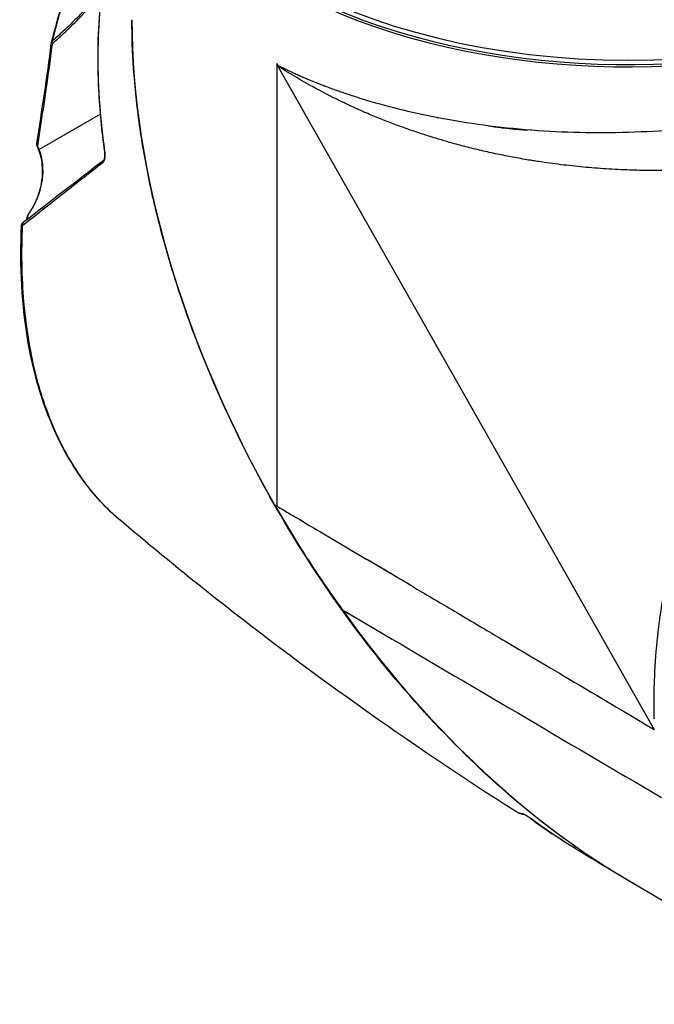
# Model space of a CAD drawing. Header units: millimetres. Extents: x 0 to 7374, y 0 to 4200.
# Tile 605 of 656: x 4503 to 4621, y 2061 to 2243. Entities that reach past the tile are written whole.
import ezdxf

# ---------------------------------------------------------------- set-up
doc = ezdxf.new("R2010")
doc.units = ezdxf.units.MM
doc.header["$LTSCALE"] = 0.2
doc.layers.add('01_Object Line', color=4, linetype='Continuous')

# ---------------------------------------------------------------- blocks, each defined once
blk = doc.blocks.new('A$C90bc888d')
for p, q in [((47.74, 333.55), (47.74, 415.52)), ((61.71, 390.61), (47.94, 414.84)), ((14.98, 406.15), (3.61, 399.59)), ((3.27, 400.22), (3.51, 399.61)), ((3.61, 399.59), (3.36, 400.19)), ((15.8, 399.28), (15.8, 399.29)), ((9.12, 392.31), (9.11, 392.3)), ((117.45, 292.51), (61.71, 390.61)), ((1.41, 387.1), (1.41, 387.1)), ((55.75, 328.82), (64.33, 323.74)), ((59.8, 314.39), (65.67, 310.94)), ((61.82, 313.2), (62.85, 312.6)), ((62.85, 312.6), (65.67, 310.94)), ((111.72, 264.94), (151.58, 241.36))]:
    blk.add_line(p, q)
for centre, major_axis, ratio, start_param, end_param in [((112.79, 468.03), (-92, 0), 0.57735, 6.169187, 8.62851), ((112.79, 468.27), (-91.7, 0), 0.57735, 6.185875, 8.628474), ((112.79, 468.68), (91, 0), 0.57735, 3.141593, 6.283185), ((112.79, 370.53), (65.05, -112.68), 0.57735, 3.926991, 4.704693), ((7.14, 417.29), (0.88, -2.09), 0.34642, 3.254715, 3.693312), ((48.44, 415.13), (-0.497, 0.861), 0.577785, 0.812211, 1.132711), ((48.43, 415.13), (0.488, -0.865), 0.570411, 4.280495, 4.442439), ((48.43, 415.13), (0.488, -0.866), 0.570412, 4.442297, 4.718222), ((136.87, 501.12), (-132.82, -39.51), 0.679053, 0.993477, 1.050511), ((3.98, 399.8), (-0.464, -0.188), 0.223066, 0.000239, 0.559535), ((112.79, 371.57), (92, 0.48), 0.580857, 3.916249, 3.923945), ((112.79, 371.11), (92, 0), 0.57735, 3.926991, 3.943638), ((112.86, 370.42), (-65, 112.58), 0.577328, 1.740744, 1.740755), ((112.86, 370.42), (-65, 112.58), 0.577328, 1.740755, 2.343796), ((117.94, 292.8), (0.488, -0.866), 0.571108, 4.718373, 4.996507), ((124.93, 367.33), (-58.73, 104.67), 0.70581, 2.148717, 2.188174)]:
    blk.add_ellipse(centre, major_axis=major_axis, ratio=ratio, start_param=start_param, end_param=end_param)
for points, knots in [([(5.91, 419.49), (7.33, 425.04), (8.97, 430.48), (11.65, 437.15), (12.32, 438.7), (13.04, 440.21)], [0.00276, 0.00276, 0.00276, 0.00276, 1.726681, 1.726681, 2.264719, 2.264719, 2.264719, 2.264719]), ([(6.86, 422.72), (6.97, 423.11), (7.07, 423.49), (7.18, 423.88), (7.71, 425.8), (8.28, 427.69), (8.88, 429.55)], [0, 0, 0, 0, 0.1664378, 0.1664378, 0.1664378, 1, 1, 1, 1]), ([(6.18, 419.34), (6.96, 420.01), (7.72, 420.7), (10.42, 423.24), (12.27, 425.2), (14.34, 427.52), (14.59, 427.82), (14.85, 428.11)], [0, 0, 0, 0, 0.252904, 0.252904, 0.906755, 0.906755, 1, 1, 1, 1]), ([(13.98, 427.58), (13.98, 427.58), (13.98, 427.58), (13.98, 427.58), (12.17, 425.56), (10.32, 423.61), (8.37, 421.79)], [0, 0, 0, 0, 0.000008, 0.000008, 0.000008, 1, 1, 1, 1]), ([(15.77, 399.22), (15.23, 403.05), (14.86, 406.89), (14.39, 416.2), (14.49, 421.68), (15.02, 427.02)], [0, 0, 0, 0, 1.201555, 1.201555, 2.939412, 2.939412, 2.939412, 2.939412]), ([(114.1, 263.54), (111.07, 265.23), (108.09, 267.08), (99.37, 272.96), (93.78, 277.35), (83.12, 286.88), (78.04, 292.02), (68.42, 302.87), (63.88, 308.58), (55.37, 320.45), (51.4, 326.61), (40.42, 345.64), (34.32, 359.03), (28.59, 376.23), (27.54, 379.69), (25.65, 386.64), (24.8, 390.13), (23.34, 397.13), (22.72, 400.64), (21.73, 407.65), (21.35, 411.15), (20.9, 417.61), (20.8, 420.58), (20.79, 423.52)], [0.218477, 0.218477, 0.218477, 0.218477, 0.25, 0.25, 0.3125, 0.3125, 0.375, 0.375, 0.4375, 0.4375, 0.5, 0.5, 0.625, 0.625, 0.65625, 0.65625, 0.6875, 0.6875, 0.71875, 0.71875, 0.75, 0.75, 0.776648, 0.776648, 0.776648, 0.776648]), ([(6.09, 419.74), (6.07, 419.73), (6.04, 419.71), (6.01, 419.68), (5.98, 419.64), (5.96, 419.6), (5.93, 419.55), (5.92, 419.51), (5.91, 419.48), (5.9, 419.46)], [0.000006, 0.000006, 0.000006, 0.000006, 0.1077497, 0.2075351, 0.307839, 0.4087007, 0.5101494, 0.6121122, 0.7061984, 0.7061984, 0.7061984, 0.7061984]), ([(6.18, 419.34), (6.15, 419.39), (6.12, 419.44), (6.11, 419.5), (6.1, 419.51), (6.1, 419.52), (6.1, 419.53), (6.08, 419.6), (6.08, 419.67), (6.09, 419.74)], [0, 0, 0, 0, 0.428551, 0.428551, 0.428551, 0.5, 0.5, 0.5, 1, 1, 1, 1]), ([(63.44, 409.02), (67.82, 407.66), (72.41, 406.53), (77.21, 405.6), (77.33, 405.58), (77.45, 405.55), (77.57, 405.53), (83.07, 404.48), (88.88, 403.7), (94.74, 403.25), (94.79, 403.25), (94.84, 403.24), (94.89, 403.24), (100.81, 402.79), (106.76, 402.66), (112.74, 402.84), (112.77, 402.84), (112.79, 402.84), (112.82, 402.84), (115.85, 402.93), (118.89, 403.09), (121.94, 403.35), (124.89, 403.6), (127.81, 403.92), (130.69, 404.33), (130.79, 404.34), (130.89, 404.35), (130.99, 404.37), (136.77, 405.18), (142.39, 406.29), (147.86, 407.7), (148.02, 407.74), (148.19, 407.79), (148.36, 407.83), (151.17, 408.57), (153.95, 409.39), (156.64, 410.29), (159.1, 411.11), (161.51, 411.99), (163.85, 412.93), (164.06, 413.02), (164.28, 413.11), (164.49, 413.2), (167.02, 414.23), (169.45, 415.32), (171.79, 416.47), (172.85, 417), (173.9, 417.53), (174.92, 418.08), (175.02, 418.13), (175.11, 418.18), (175.2, 418.23), (175.84, 418.57), (176.47, 418.92), (177.1, 419.27), (177.35, 419.42), (177.6, 419.56), (177.85, 419.7)], [0.1388545, 0.1388545, 0.1388545, 0.1388545, 0.2472857, 0.2472857, 0.2472857, 0.25, 0.25, 0.25, 0.3739188, 0.3739188, 0.3739188, 0.375, 0.375, 0.375, 0.5, 0.5, 0.5, 0.5005411, 0.5005411, 0.5005411, 0.5638446, 0.5638446, 0.5638446, 0.625, 0.625, 0.625, 0.6271537, 0.6271537, 0.6271537, 0.75, 0.75, 0.75, 0.753761, 0.753761, 0.753761, 0.8170829, 0.8170829, 0.8170829, 0.875, 0.875, 0.875, 0.8803622, 0.8803622, 0.8803622, 0.9433724, 0.9433724, 0.9433724, 0.9721507, 0.9721507, 0.9721507, 0.9747081, 0.9747081, 0.9747081, 0.9927537, 0.9927537, 0.9927537, 1, 1, 1, 1]), ([(3.36, 400.19), (3.45, 400.81), (3.54, 401.43), (3.96, 404.3), (4.3, 406.55), (5.04, 411.47), (5.42, 414.14), (5.85, 417.54), (5.93, 418.23), (6.01, 418.91)], [0, 0, 0, 0, 0.0990188, 0.0990188, 0.4623056, 0.4623056, 0.891715, 0.891715, 1, 1, 1, 1]), ([(6.01, 418.91), (5.95, 418.97), (5.87, 419.08), (5.86, 419.19), (5.86, 419.24)], [0, 0, 0, 0, 0.5, 0.8237053, 0.8237053, 0.8237053, 0.8237053]), ([(14.81, 408.86), (14.61, 411.99), (14.52, 415.1), (14.56, 418.18), (14.56, 418.18), (14.56, 418.18)], [0.0000007, 0.0000007, 0.0000007, 0.0000007, 0.9999719, 0.9999719, 1, 1, 1, 1]), ([(47.78, 415.24), (47.85, 415.2), (47.91, 415.17), (48.11, 415.07), (48.24, 415.01), (48.46, 414.9), (48.55, 414.85), (48.69, 414.78), (48.74, 414.76), (49.06, 414.6), (49.31, 414.48), (49.83, 414.23), (50.09, 414.11), (50.4, 413.97), (50.43, 413.95), (50.73, 413.81), (51, 413.69), (51.53, 413.45), (51.79, 413.33), (52.33, 413.09), (52.6, 412.98), (53.14, 412.75), (53.41, 412.63), (53.77, 412.48), (53.85, 412.45), (54.21, 412.3), (54.48, 412.19), (55.04, 411.97), (55.32, 411.86), (55.88, 411.64), (56.16, 411.53), (56.5, 411.4), (56.56, 411.38), (57.31, 411.09), (58.01, 410.84), (59.43, 410.33), (60.16, 410.08), (61.01, 409.8), (61.13, 409.76), (61.42, 409.66), (61.6, 409.6), (62.32, 409.37), (62.88, 409.19), (63.44, 409.02)], [0, 0, 0, 0, 0.0019084, 0.0019084, 0.0056658, 0.0056658, 0.0082552, 0.0082552, 0.0098227, 0.0098227, 0.0172073, 0.0172073, 0.0245797, 0.0245797, 0.0256491, 0.0256491, 0.0330129, 0.0330129, 0.0403745, 0.0403745, 0.047738, 0.047738, 0.0551088, 0.0551088, 0.0573082, 0.0573082, 0.0646981, 0.0646981, 0.0721027, 0.0721027, 0.0795332, 0.0795332, 0.0811224, 0.0811224, 0.0991442, 0.0991442, 0.1176761, 0.1176761, 0.1206413, 0.1206413, 0.125, 0.125, 0.1388545, 0.1388545, 0.1388545, 0.1388545]), ([(63.24, 406.82), (63.01, 406.92), (62.78, 407.02), (62.55, 407.13), (62.11, 407.32), (61.67, 407.53), (61.23, 407.73), (60.59, 408.03), (59.96, 408.33), (59.33, 408.63), (59.21, 408.69), (59.1, 408.75), (58.98, 408.8), (58.36, 409.11), (57.73, 409.42), (57.11, 409.74), (57.02, 409.79), (56.93, 409.83), (56.84, 409.88), (56.3, 410.16), (55.76, 410.44), (55.23, 410.73), (54.8, 410.96), (54.37, 411.2), (53.94, 411.43), (52.77, 412.08), (51.61, 412.75), (50.49, 413.43), (49.92, 413.77), (49.36, 414.12), (48.81, 414.47), (48.67, 414.55), (48.53, 414.64), (48.39, 414.73), (48.3, 414.79), (48.2, 414.85), (48.11, 414.91), (48.08, 414.93), (48.05, 414.95), (48.02, 414.97), (48.01, 414.98), (47.99, 414.98), (47.98, 414.99), (47.96, 415.01), (47.93, 415.02), (47.91, 415.04), (47.88, 415.06), (47.86, 415.07), (47.84, 415.09), (47.83, 415.09), (47.83, 415.09), (47.83, 415.09)], [0.8655492, 0.8655492, 0.8655492, 0.8655492, 0.8711461, 0.8711461, 0.8711461, 0.8820158, 0.8820158, 0.8820158, 0.8977812, 0.8977812, 0.8977812, 0.9006811, 0.9006811, 0.9006811, 0.9165129, 0.9165129, 0.9165129, 0.9188703, 0.9188703, 0.9188703, 0.9327389, 0.9327389, 0.9327389, 0.9440534, 0.9440534, 0.9440534, 0.9751721, 0.9751721, 0.9751721, 0.990736, 0.990736, 0.990736, 0.9946489, 0.9946489, 0.9946489, 0.9973245, 0.9973245, 0.9973245, 0.9982183, 0.9982183, 0.9982183, 0.9985211, 0.9985211, 0.9985211, 0.9992606, 0.9992606, 0.9992606, 0.9999188, 0.9999188, 0.9999188, 1, 1, 1, 1]), ([(180.82, 410.57), (180.63, 410.46), (180.44, 410.35), (180.06, 410.14), (179.87, 410.03), (179.47, 409.81), (179.27, 409.7), (178.85, 409.47), (178.63, 409.36), (178.3, 409.18), (178.18, 409.12), (177.68, 408.85), (177.29, 408.65), (176.5, 408.26), (176.1, 408.06), (175.3, 407.67), (174.9, 407.48), (174.07, 407.08), (173.63, 406.88), (172.78, 406.5), (172.36, 406.31), (171.51, 405.94), (171.08, 405.76), (170.22, 405.4), (169.79, 405.23), (169.3, 405.03), (169.25, 405.01), (168.65, 404.77), (168.11, 404.56), (167.32, 404.26), (167.08, 404.17), (166.71, 404.03), (166.58, 403.98), (165.5, 403.58), (164.53, 403.24), (162.56, 402.57), (161.56, 402.24), (159.9, 401.73), (159.24, 401.53), (157.61, 401.05), (156.62, 400.77), (154.58, 400.22), (153.53, 399.95), (151.65, 399.5), (150.83, 399.31), (149.96, 399.12), (149.92, 399.11), (148.52, 398.8), (147.16, 398.52), (144.42, 398.01), (143.04, 397.77), (140.25, 397.32), (138.84, 397.12), (136, 396.76), (134.57, 396.6), (132.87, 396.43), (132.62, 396.4), (132.16, 396.36), (131.97, 396.34), (130.74, 396.23), (129.69, 396.14), (127.61, 396), (126.58, 395.94), (124.5, 395.83), (123.46, 395.79), (121.31, 395.73), (120.22, 395.72), (118.01, 395.71), (116.91, 395.71), (115.18, 395.75), (114.56, 395.76), (113.64, 395.79), (113.34, 395.8), (111.58, 395.86), (110.12, 395.94), (107.26, 396.12), (105.87, 396.23), (103.08, 396.5), (101.69, 396.64), (98.91, 396.98), (97.52, 397.17), (95.97, 397.41), (95.81, 397.43), (95.33, 397.51), (95, 397.56), (93.71, 397.77), (92.74, 397.94), (90.8, 398.3), (89.83, 398.49), (87.88, 398.89), (86.9, 399.11), (84.96, 399.56), (83.99, 399.79), (82.07, 400.28), (81.12, 400.53), (79.49, 400.98), (78.82, 401.18), (77.8, 401.48), (77.45, 401.58), (76.2, 401.96), (75.31, 402.25), (73.54, 402.83), (72.66, 403.13), (70.92, 403.74), (70.06, 404.06), (68.36, 404.7), (67.52, 405.03), (65.86, 405.7), (65.04, 406.04), (63.9, 406.53), (63.57, 406.67), (63.24, 406.82)], [0, 0, 0, 0, 0.0053538, 0.0053538, 0.0109497, 0.0109497, 0.0167222, 0.0167222, 0.0228639, 0.0228639, 0.026116, 0.026116, 0.0367305, 0.0367305, 0.0473495, 0.0473495, 0.0578586, 0.0578586, 0.0690406, 0.0690406, 0.0797215, 0.0797215, 0.0904311, 0.0904311, 0.101201, 0.101201, 0.1025869, 0.1025869, 0.1160434, 0.1160434, 0.1218861, 0.1218861, 0.125, 0.125, 0.1481667, 0.1481667, 0.1715707, 0.1715707, 0.1866313, 0.1866313, 0.2087586, 0.2087586, 0.2321091, 0.2321091, 0.25, 0.25, 0.2509414, 0.2509414, 0.2803458, 0.2803458, 0.309963, 0.309963, 0.3397094, 0.3397094, 0.3696419, 0.3696419, 0.375, 0.375, 0.3789989, 0.3789989, 0.4005303, 0.4005303, 0.4216623, 0.4216623, 0.4427942, 0.4427942, 0.4649787, 0.4649787, 0.487389, 0.487389, 0.5, 0.5, 0.5060512, 0.5060512, 0.5357884, 0.5357884, 0.5643251, 0.5643251, 0.5929615, 0.5929615, 0.6216955, 0.6216955, 0.625, 0.625, 0.6317686, 0.6317686, 0.6519675, 0.6519675, 0.6724521, 0.6724521, 0.693249, 0.693249, 0.7141281, 0.7141281, 0.7349776, 0.7349776, 0.75, 0.75, 0.7578115, 0.7578115, 0.7779511, 0.7779511, 0.7980769, 0.7980769, 0.8180597, 0.8180597, 0.8379102, 0.8379102, 0.857509, 0.857509, 0.8655492, 0.8655492, 0.8655492, 0.8655492]), ([(86.86, 403.99), (87.63, 403.88), (88.4, 403.77), (89.18, 403.68), (89.41, 403.65), (89.65, 403.63), (89.88, 403.6), (90.08, 403.58), (90.27, 403.56), (90.47, 403.54), (90.81, 403.5), (91.16, 403.47), (91.5, 403.43), (91.84, 403.4), (92.19, 403.37), (92.53, 403.34), (92.87, 403.32), (93.21, 403.29), (93.56, 403.27), (93.74, 403.25), (93.93, 403.24), (94.12, 403.23)], [0.0000006, 0.0000006, 0.0000006, 0.0000006, 0.3218726, 0.3218726, 0.3218726, 0.4192281, 0.4192281, 0.4192281, 0.5, 0.5, 0.5, 0.6423286, 0.6423286, 0.6423286, 0.784165, 0.784165, 0.784165, 0.9244947, 0.9244947, 0.9244947, 0.9999993, 0.9999993, 0.9999993, 0.9999993]), ([(1.58, 387.53), (2.54, 388.91), (3.29, 390.46), (4.2, 393.63), (4.37, 395.31), (4.08, 397.84), (3.86, 398.76), (3.51, 399.61)], [0, 0, 0, 0, 0.50429, 0.50429, 0.997322, 0.997322, 1.28194, 1.28194, 1.28194, 1.28194]), ([(1.59, 387.52), (2.96, 389.48), (3.91, 391.75), (4.47, 395.94), (4.29, 397.87), (3.61, 399.59)], [0, 0, 0, 0, 0.555213, 0.555213, 1, 1, 1, 1]), ([(3.27, 400.22), (3.23, 400.32), (3.2, 400.43), (3.19, 400.6), (3.2, 400.67), (3.21, 400.73)], [0, 0, 0, 0, 0.032858, 0.032858, 0.05183315, 0.05183315, 0.05183315, 0.05183315]), ([(3.36, 400.19), (3.28, 400.3), (3.2, 400.48), (3.2, 400.66), (3.21, 400.73)], [0.0000002, 0.0000002, 0.0000002, 0.0000002, 0.5714286, 0.8890288, 0.8890288, 0.8890288, 0.8890288]), ([(15.5, 397.3), (15.59, 397.37), (15.74, 397.62), (15.87, 398.35), (15.85, 398.95), (15.8, 399.28)], [0, 0, 0, 0, 0.285714, 0.571429, 1, 1, 1, 1]), ([(15.65, 397.73), (15.65, 397.73), (15.65, 397.73), (15.65, 397.73), (15.66, 397.74), (15.68, 397.78), (15.69, 397.81), (15.72, 397.88), (15.73, 397.93), (15.76, 398.05), (15.77, 398.11), (15.79, 398.28), (15.8, 398.38), (15.81, 398.61), (15.81, 398.73), (15.8, 398.98), (15.78, 399.1), (15.77, 399.22)], [0.0164221, 0.0164221, 0.0164221, 0.0164221, 0.0203498, 0.0203498, 0.0369158, 0.0369158, 0.0558946, 0.0558946, 0.0775026, 0.0775026, 0.1012812, 0.1012812, 0.1329238, 0.1329238, 0.1700303, 0.1700303, 0.2070793, 0.2070793, 0.2070793, 0.2070793]), ([(15.77, 399.22), (15.77, 399.22), (15.76, 399.24), (15.78, 399.26), (15.8, 399.28)], [0.7027879, 0.7027879, 0.7027879, 0.7027879, 0.7142857, 1, 1, 1, 1]), ([(15.65, 397.73), (15.63, 397.71), (15.61, 397.69), (15.59, 397.66), (15.56, 397.62), (15.53, 397.58), (15.52, 397.53), (15.5, 397.46), (15.49, 397.38), (15.5, 397.3)], [0.0975923, 0.0975923, 0.0975923, 0.0975923, 0.2857143, 0.2857143, 0.2857143, 0.5714286, 0.5714286, 0.5714286, 1, 1, 1, 1]), ([(1.41, 387.1), (1.42, 387.17), (1.44, 387.23), (1.47, 387.3), (1.49, 387.37), (1.53, 387.44), (1.59, 387.52)], [0.2232189, 0.2232189, 0.2232189, 0.2232189, 0.6133579, 0.6133579, 0.6133579, 1, 1, 1, 1]), ([(1.42, 387.16), (1.42, 387.17), (1.42, 387.18), (1.43, 387.22), (1.44, 387.25), (1.47, 387.31), (1.48, 387.34), (1.5, 387.4), (1.52, 387.42), (1.55, 387.48), (1.57, 387.5), (1.58, 387.53)], [5.050148, 5.050148, 5.050148, 5.050148, 5.0838309, 5.0838309, 5.1757503, 5.1757503, 5.2676697, 5.2676697, 5.3595891, 5.3595891, 5.4507807, 5.4507807, 5.4507807, 5.4507807]), ([(18.3, 331.26), (14.12, 334.82), (10.52, 339.51), (4.88, 350.47), (2.8, 356.93), (0.38, 370.65), (0, 378.05), (0.35, 385.56)], [0, 0, 0, 0, 2.29309, 2.29309, 4.656554, 4.656554, 7.018385, 7.018385, 7.018385, 7.018385]), ([(3.87, 354.83), (3.29, 356.75), (2.79, 358.72), (1.91, 362.83), (1.54, 364.99), (1.07, 368.57), (0.91, 369.98), (0.4, 376), (0.33, 380.74), (0.55, 385.56)], [0, 0, 0, 0, 0.206937, 0.206937, 0.422436, 0.422436, 0.558999, 0.558999, 1, 1, 1, 1]), ([(0.35, 385.56), (0.35, 385.64), (0.37, 385.73), (0.41, 385.84), (0.43, 385.88), (0.47, 385.96), (0.49, 385.99), (0.53, 386.05), (0.55, 386.07), (0.59, 386.11), (0.61, 386.13), (0.64, 386.16), (0.66, 386.17), (0.69, 386.2), (0.72, 386.22), (0.76, 386.26), (0.78, 386.27), (0.8, 386.28)], [0, 0, 0, 0, 0.0249668, 0.0249668, 0.0379669, 0.0379669, 0.0506068, 0.0506068, 0.0597563, 0.0597563, 0.0711903, 0.0711903, 0.0810634, 0.0810634, 0.1028534, 0.1028534, 0.1157287, 0.1157287, 0.1157287, 0.1157287]), ([(0.35, 385.56), (0.35, 385.56), (0.35, 385.55), (0.35, 385.55), (0.37, 385.54), (0.38, 385.54), (0.41, 385.54), (0.44, 385.54), (0.47, 385.54), (0.51, 385.55), (0.54, 385.55), (0.55, 385.56)], [0.1149059, 0.1149059, 0.1149059, 0.1149059, 0.1571453, 0.2627606, 0.368885, 0.4755822, 0.5829052, 0.6908401, 0.7993933, 0.9084171, 1, 1, 1, 1]), ([(0.8, 386.28), (0.69, 386.2), (0.53, 385.97), (0.53, 385.68), (0.55, 385.56)], [0.0491592, 0.0491592, 0.0491592, 0.0491592, 0.5714286, 1, 1, 1, 1]), ([(117.61, 294.18), (117.59, 294.27), (117.59, 294.35), (117.59, 294.42), (117.59, 294.75), (117.58, 295.07), (117.58, 295.4), (117.58, 295.51), (117.58, 295.62), (117.58, 295.73), (117.58, 295.74), (117.58, 295.75), (117.58, 295.76), (117.57, 296.25), (117.57, 296.74), (117.57, 297.23), (117.57, 297.28), (117.57, 297.33), (117.57, 297.38), (117.56, 297.63), (117.56, 297.88), (117.57, 298.13), (117.58, 299.2), (117.6, 300.28), (117.65, 301.37), (117.66, 301.62), (117.67, 301.87), (117.68, 302.12), (117.79, 304.55), (117.97, 307.02), (118.24, 309.5), (118.27, 309.76), (118.3, 310.01), (118.33, 310.26), (118.93, 315.53), (119.92, 320.96), (121.26, 326.38), (121.32, 326.62), (121.38, 326.86), (121.44, 327.09), (122.82, 332.55), (124.59, 338.01), (126.73, 343.47), (128.97, 349.19), (131.59, 354.77), (134.54, 360.18), (134.6, 360.29), (134.66, 360.4), (134.72, 360.51), (136.15, 363.11), (137.66, 365.67), (139.25, 368.2), (140.91, 370.83), (142.65, 373.41), (144.45, 375.89), (144.46, 375.91), (144.47, 375.93), (144.49, 375.95), (146.07, 378.14), (147.71, 380.27), (149.39, 382.34)], [0, 0, 0, 0, 0.0018841, 0.0018841, 0.0018841, 0.0097007, 0.0097007, 0.0097007, 0.0123488, 0.0123488, 0.0123488, 0.0125582, 0.0125582, 0.0125582, 0.0241854, 0.0241854, 0.0241854, 0.0253593, 0.0253593, 0.0253593, 0.03125, 0.03125, 0.03125, 0.0566618, 0.0566618, 0.0566618, 0.0625, 0.0625, 0.0625, 0.1192346, 0.1192346, 0.1192346, 0.125, 0.125, 0.125, 0.2447396, 0.2447396, 0.2447396, 0.25, 0.25, 0.25, 0.3707593, 0.3707593, 0.3707593, 0.4973773, 0.4973773, 0.4973773, 0.5, 0.5, 0.5, 0.5609144, 0.5609144, 0.5609144, 0.6245156, 0.6245156, 0.6245156, 0.625, 0.625, 0.625, 0.6811905, 0.6811905, 0.6811905, 0.6811905]), ([(8.32, 343.96), (8.32, 343.96), (8.32, 343.96), (7.14, 346.15), (6.1, 348.49), (4.72, 352.19), (4.28, 353.5), (3.87, 354.83)], [0, 0, 0, 0, 0.000003, 0.000003, 0.656321, 0.656321, 1, 1, 1, 1]), ([(14.49, 335), (14.49, 335), (14.49, 335), (12.17, 337.61), (10.09, 340.63), (8.32, 343.96)], [0, 0, 0, 0, 0.000027, 0.000027, 1, 1, 1, 1]), ([(18.3, 331.26), (16.99, 332.38), (15.73, 333.61), (14.53, 334.96), (14.51, 334.98), (14.49, 335)], [0.4838537, 0.4838537, 0.4838537, 0.4838537, 0.9926006, 0.9926006, 1, 1, 1, 1]), ([(47.24, 333.84), (49.13, 330.5), (51.14, 327.21), (55.32, 320.76), (57.51, 317.58), (59.79, 314.39)], [0.000061, 0.000061, 0.000061, 0.000061, 1.153738, 1.153738, 2.307327, 2.307327, 2.307327, 2.307327]), ([(48.83, 332.93), (48.86, 332.89), (48.91, 332.86), (49.71, 332.39), (50.44, 331.96), (51.24, 331.48), (51.31, 331.45), (51.37, 331.41)], [0, 0, 0, 0, 0.060668, 0.060668, 0.926397, 0.926397, 1, 1, 1, 1]), ([(92.06, 276.97), (71.89, 289.81), (52.62, 303.53), (29.06, 322.27), (23.62, 326.74), (18.3, 331.26)], [0, 0, 0, 0, 8.731443, 8.731443, 11.422274, 11.422274, 11.422274, 11.422274]), ([(51.37, 331.41), (52.78, 330.57), (54.24, 329.71), (55.7, 328.85), (55.75, 328.82)], [0, 0, 0, 0, 0.9683094, 1, 1, 1, 1]), ([(72.86, 318.69), (71.79, 319.32), (70.76, 319.93), (69.34, 320.77), (68.97, 320.99), (67.76, 321.7), (66.98, 322.17), (65.63, 322.97), (65.05, 323.32), (64.42, 323.69), (64.38, 323.72), (64.33, 323.74)], [-1.132833, -1.132833, -1.132833, -1.132833, -0.723371, -0.723371, -0.581964, -0.581964, -0.268064, -0.268064, -0.018765, -0.018765, -0.000006, -0.000006, -0.000006, -0.000006]), ([(72.86, 318.69), (74.76, 317.56), (77.79, 315.78), (83.31, 312.53), (86.12, 310.86), (94.47, 305.93), (101.26, 301.91), (117.6, 292.24)], [0.001007, 0.001007, 0.001007, 0.001007, 0.817314, 0.817314, 1.608071, 1.608071, 3.768167, 3.768167, 3.768167, 3.768167]), ([(59.79, 314.39), (59.9, 314.33), (60, 314.27), (60.25, 314.13), (60.39, 314.04), (60.91, 313.74), (61.28, 313.52), (61.7, 313.27), (61.76, 313.24), (61.82, 313.2)], [0.1965288, 0.1965288, 0.1965288, 0.1965288, 0.3185935, 0.3185935, 0.4917001, 0.4917001, 0.9319126, 0.9319126, 1, 1, 1, 1]), ([(92.5, 276.77), (92.5, 276.77), (92.5, 276.77), (92.33, 276.83), (92.18, 276.9), (92.06, 276.97)], [0, 0, 0, 0, 0.000112, 0.000112, 0.4842738, 0.4842738, 0.4842738, 0.4842738]), ([(95.14, 275.43), (94.91, 275.6), (94.43, 275.94), (93.63, 276.46), (93.36, 276.59), (93.3, 276.6)], [0, 0, 0, 0, 0.285714, 0.571429, 1, 1, 1, 1]), ([(95.12, 275.44), (94.95, 275.57), (94.77, 275.7), (94.52, 275.87), (94.44, 275.93), (94.24, 276.06), (94.13, 276.13), (93.92, 276.27), (93.82, 276.33), (93.68, 276.41), (93.63, 276.44), (93.58, 276.46), (93.57, 276.47), (93.56, 276.47), (93.56, 276.47), (93.56, 276.47)], [0, 0, 0, 0, 0.0658157, 0.0658157, 0.0935077, 0.0935077, 0.1387475, 0.1387475, 0.1830422, 0.1830422, 0.222084, 0.222084, 0.2407826, 0.2407826, 0.2487183, 0.2487183, 0.2487183, 0.2487183]), ([(103.73, 269.71), (103.56, 269.81), (103.38, 269.92), (103.21, 270.02), (103.16, 270.06), (103.1, 270.09), (103.04, 270.12)], [0.70858336, 0.70858336, 0.70858336, 0.70858336, 0.73813799, 0.73813799, 0.73813799, 0.74766547, 0.74766547, 0.74766547, 0.74766547])]:
    blk.add_open_spline(points, degree=3, knots=knots)
for points in [[(14.56, 418.18), (14.6, 421.18), (14.76, 424.15), (15.05, 427.08)], [(6.09, 419.74), (6.34, 420.74), (6.6, 421.73), (6.86, 422.72)], [(8.37, 421.79), (7.62, 421.09), (6.86, 420.4), (6.09, 419.74)], [(5.86, 419.24), (5.87, 419.31), (5.89, 419.39), (5.9, 419.46)], [(3.21, 400.73), (4.09, 406.91), (5.12, 412.95), (5.86, 419.24)], [(15.8, 399.29), (15.36, 402.49), (15.02, 405.68), (14.81, 408.86)], [(3.21, 400.73), (3.21, 400.73), (3.21, 400.73), (3.21, 400.73)], [(3.36, 400.19), (3.31, 400.19), (3.28, 400.2), (3.27, 400.22)], [(3.27, 400.22), (3.27, 400.22), (3.27, 400.22), (3.27, 400.22)], [(15.77, 399.22), (15.77, 399.22), (15.77, 399.22), (15.77, 399.22)], [(0.8, 386.28), (5.75, 390.1), (10.82, 394), (15.65, 397.73)], [(11.42, 394.11), (12.79, 395.19), (14.15, 396.25), (15.5, 397.3)], [(6.38, 390.16), (8.07, 391.49), (9.75, 392.81), (11.42, 394.11)], [(0.55, 385.56), (2.48, 387.09), (4.43, 388.63), (6.38, 390.16)], [(1.33, 386.7), (1.35, 386.81), (1.38, 386.95), (1.41, 387.1)], [(1.49, 386.82), (1.52, 386.99), (1.55, 387.22), (1.59, 387.52)], [(1.59, 387.52), (1.58, 387.53), (1.58, 387.53), (1.58, 387.53)], [(1.58, 387.53), (1.58, 387.53), (1.58, 387.53), (1.58, 387.53)], [(0.8, 386.28), (0.8, 386.28), (0.8, 386.28), (0.8, 386.28)], [(72.86, 318.69), (70.02, 320.38), (67.17, 322.06), (64.33, 323.74)], [(65.67, 310.94), (83.42, 300.51), (101.17, 290.08), (118.91, 279.65)], [(93.62, 276.44), (93.12, 276.51), (92.58, 276.64), (92.06, 276.97)], [(93.3, 276.6), (93, 276.64), (92.73, 276.7), (92.5, 276.77)], [(93.58, 276.46), (93.48, 276.49), (93.38, 276.54), (93.3, 276.6)], [(95.12, 275.44), (95.12, 275.44), (95.12, 275.44), (95.12, 275.44)], [(95.12, 275.44), (95.13, 275.44), (95.13, 275.44), (95.14, 275.43)], [(103.04, 270.12), (100.35, 271.79), (97.71, 273.57), (95.13, 275.44)], [(103.04, 270.12), (101.58, 271.03), (100.13, 271.97), (98.69, 272.94)], [(111.65, 264.95), (109, 266.52), (106.36, 268.1), (103.73, 269.71)]]:
    blk.add_open_spline(points, degree=3)

msp = doc.modelspace()

# ---------------------------------------------------------------- block references
at = {"layer": '01_Object Line'}
msp.add_blockref('A$C90bc888d', (4503.2, 1819.544), dxfattribs=at)

doc.saveas('drawing.dxf')
